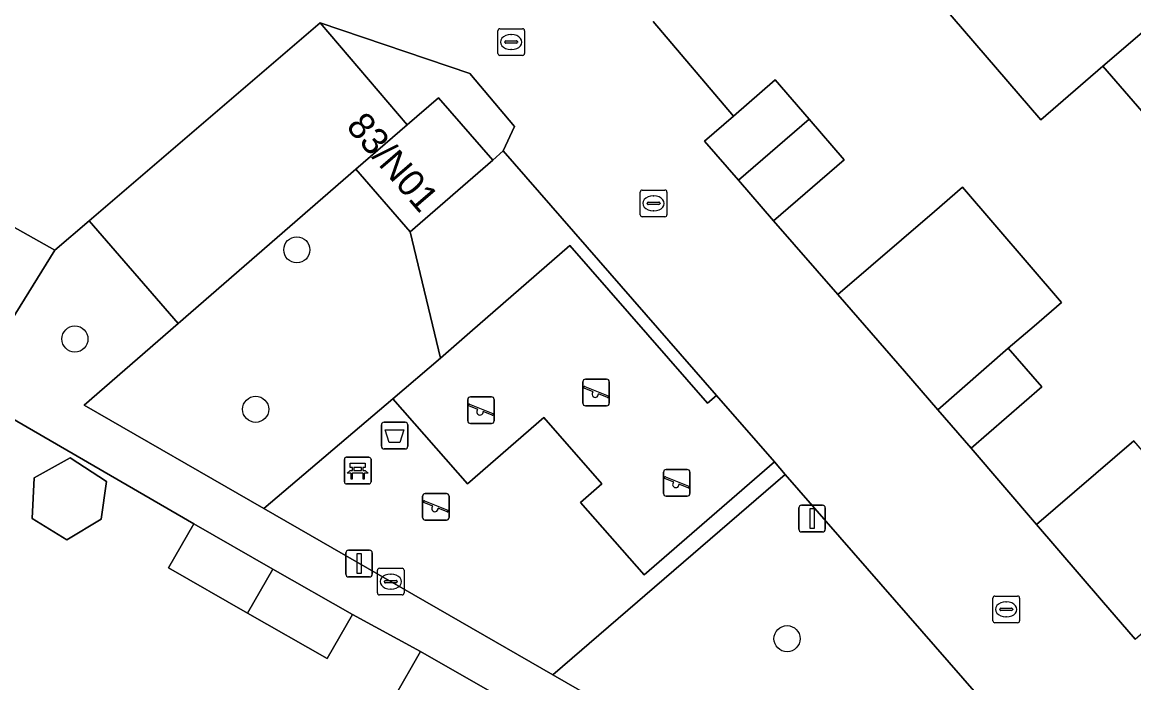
# Model space of a CAD drawing. Extents: x 160304 to 160955, y 383684 to 384161.
# Drawn here: x 160558.02 to 160599.67, y 383943.25 to 383968.02 of the extents above; entities that cross this region are included whole.
import ezdxf

# ---------------------------------------------------------------- set-up
doc = ezdxf.new("R2010")
doc.units = 0
for name, color, linetype in [('IMGEO_Afvalbak', 7, 'Continuous'), ('IMGEO_Bank', 7, 'Continuous'), ('IMGEO_Boom', 7, 'Continuous'), ('IMGEO_Erf', 7, 'Continuous'), ('IMGEO_Groenvoorziening', 7, 'Continuous'), ('IMGEO_Haag', 7, 'Continuous'), ('IMGEO_Kolk', 7, 'Continuous'), ('IMGEO_Lichtmast', 7, 'Continuous'), ('IMGEO_Muur', 7, 'Continuous'), ('IMGEO_Pand', 7, 'Continuous'), ('IMGEO_Pand_nummerreeks', 7, 'Continuous'), ('IMGEO_Parkeervlak_open', 7, 'Continuous'), ('IMGEO_Rijbaan_lokaal_open', 7, 'Continuous'), ('IMGEO_Rioolput', 7, 'Continuous'), ('IMGEO_Speelvoorziening', 7, 'Continuous'), ('IMGEO_Terreindeel_zand', 7, 'Continuous'), ('IMGEO_Voetpad_open', 7, 'Continuous')]:
    doc.layers.add(name, color=color, linetype=linetype)

msp = doc.modelspace()

# ---------------------------------------------------------------- linework, layer by layer
at = {"layer": 'IMGEO_Afvalbak'}
for p, q in [((160571.476, 383952.122), (160571.476, 383952.922)), ((160571.476, 383952.922), (160571.476, 383952.122)), ((160571.576, 383953.022), (160572.366, 383953.022)), ((160572.366, 383953.022), (160571.576, 383953.022)), ((160572.466, 383952.922), (160572.466, 383952.122)), ((160572.466, 383952.122), (160572.466, 383952.922)), ((160572.366, 383952.022), (160571.576, 383952.022)), ((160571.576, 383952.022), (160572.366, 383952.022))]:
    msp.add_line(p, q, dxfattribs=at)
msp.add_lwpolyline([(160571.619, 383952.736), (160572.323, 383952.736), (160572.174, 383952.266), (160571.768, 383952.266), (160571.619, 383952.736)], dxfattribs=at)
for centre, start, end in [((160571.576, 383952.922), 90, 180), ((160571.576, 383952.922), 90, 180), ((160572.366, 383952.922), 0, 90), ((160572.366, 383952.922), 360, 90), ((160571.576, 383952.122), 180, 270), ((160571.576, 383952.122), 180, 270), ((160572.366, 383952.122), 270, 0), ((160572.366, 383952.122), 270, 0)]:
    msp.add_arc(centre, 0.1, start, end, dxfattribs=at)
at = {"layer": 'IMGEO_Bank'}
for p, q in [((160570.088, 383950.785), (160570.088, 383951.626)), ((160570.088, 383951.626), (160570.088, 383950.785)), ((160570.163, 383951.71), (160571.004, 383951.71)), ((160571.004, 383951.71), (160570.163, 383951.71)), ((160571.088, 383951.635), (160571.088, 383950.794)), ((160571.088, 383950.794), (160571.088, 383951.635)), ((160570.785, 383951.108), (160570.392, 383951.108)), ((160570.397, 383951.216), (160570.397, 383951.322)), ((160570.441, 383951.322), (160570.441, 383951.216)), ((160570.729, 383951.328), (160570.447, 383951.328)), ((160570.447, 383951.21), (160570.729, 383951.21)), ((160570.735, 383951.216), (160570.735, 383951.322)), ((160570.779, 383951.322), (160570.779, 383951.216)), ((160571.013, 383950.71), (160570.172, 383950.71)), ((160570.172, 383950.71), (160571.013, 383950.71))]:
    msp.add_line(p, q, dxfattribs=at)
for points in [[(160570.391, 383951.328), (160570.305, 383951.328), (160570.305, 383951.489), (160570.868, 383951.489), (160570.868, 383951.328), (160570.785, 383951.328)], [(160570.335, 383951.108), (160570.193, 383951.108), (160570.305, 383951.21), (160570.391, 383951.21)], [(160570.385, 383951.101), (160570.385, 383950.894), (160570.342, 383950.894), (160570.342, 383951.101)], [(160570.785, 383951.21), (160570.868, 383951.21), (160570.98, 383951.108), (160570.841, 383951.108)], [(160570.835, 383951.101), (160570.835, 383950.894), (160570.791, 383950.894), (160570.791, 383951.101)]]:
    msp.add_lwpolyline(points, dxfattribs=at)
for centre, radius, start, end in [((160570.166, 383951.632), 0.0779, 92.4484, 184.2845), ((160570.166, 383951.632), 0.0779, 92.4484, 184.2845), ((160571.01, 383951.632), 0.0779, 2.4484, 94.2845), ((160571.01, 383951.632), 0.0779, 2.4484, 94.2845), ((160570.335, 383951.101), 0.00671, 2.8957, 87.1043), ((160570.392, 383951.101), 0.00671, 92.8957, 177.1043), ((160570.39, 383951.321), 0.00671, 2.8957, 87.1043), ((160570.39, 383951.217), 0.00671, 272.8957, 357.1043), ((160570.447, 383951.321), 0.00671, 92.8957, 177.1043), ((160570.447, 383951.217), 0.00671, 182.8957, 267.1043), ((160570.729, 383951.321), 0.00671, 2.8957, 87.1043), ((160570.729, 383951.217), 0.00671, 272.8957, 357.1043), ((160570.786, 383951.321), 0.00671, 92.8957, 177.1043), ((160570.786, 383951.217), 0.00671, 182.8957, 267.1043), ((160570.784, 383951.101), 0.00671, 2.8957, 87.1043), ((160570.841, 383951.101), 0.00671, 92.8957, 177.1043), ((160570.166, 383950.788), 0.0779, 182.4484, 274.2845), ((160570.166, 383950.788), 0.0779, 182.4484, 274.2845), ((160571.01, 383950.788), 0.0779, 272.4484, 4.2845), ((160571.01, 383950.788), 0.0779, 272.4484, 4.2845)]:
    msp.add_arc(centre, radius, start, end, dxfattribs=at)
at = {"layer": 'IMGEO_Boom'}
for centre in [(160568.306, 383959.488), (160559.992, 383956.145), (160566.765, 383953.508), (160586.679, 383944.907)]:
    msp.add_circle(centre, 0.489, dxfattribs=at)
at = {"layer": 'IMGEO_Erf'}
for points in [[(160602.252, 383962.062), (160598.52, 383966.37), (160596.19, 383964.361), (160592.479, 383968.676)], [(160581.663, 383968.047), (160584.668, 383964.501), (160586.233, 383965.856), (160587.508, 383964.383), (160588.82, 383962.867), (160586.176, 383960.579), (160588.586, 383957.807), (160592.21, 383960.931), (160593.258, 383961.834), (160596.971, 383957.518), (160595.935, 383956.627), (160594.968, 383955.795), (160596.223, 383954.346), (160593.576, 383952.053), (160596.034, 383949.186), (160599.676, 383952.325)], [(160600.784, 383919.123), (160597.283, 383925.699), (160594.105, 383924.007), (160593.221, 383925.666), (160592.258, 383927.475), (160595.436, 383929.167), (160593.629, 383932.56), (160585.691, 383937.116), (160576.064, 383942.642), (160575.08, 383940.921), (160571.961, 383942.704), (160572.946, 383944.425), (160570.39, 383945.811), (160569.447, 383944.16), (160566.462, 383945.866), (160563.5, 383947.56), (160564.444, 383949.211), (160555.923, 383954.156)]]:
    msp.add_lwpolyline(points, dxfattribs=at)
msp.add_lwpolyline([(160558.386, 383949.41), (160558.468, 383950.944), (160559.819, 383951.684), (160561.18, 383950.797), (160560.979, 383949.395), (160559.694, 383948.615)], close=True, dxfattribs=at)
at = {"layer": 'IMGEO_Groenvoorziening'}
for points in [[(160573.696, 383955.427), (160572.555, 383960.166), (160570.524, 383962.512), (160563.861, 383956.728), (160560.335, 383953.667), (160567.066, 383949.791), (160571.908, 383953.907)], [(160598.905, 383936.968), (160586.615, 383951.067), (160577.898, 383943.554), (160594.104, 383934.222)]]:
    msp.add_lwpolyline(points, close=True, dxfattribs=at)
at = {"layer": 'IMGEO_Haag'}
msp.add_lwpolyline([(160573.696, 383955.427), (160572.555, 383960.166), (160570.524, 383962.512), (160563.861, 383956.728), (160560.335, 383953.667), (160567.066, 383949.791), (160571.908, 383953.907)], close=True, dxfattribs=at)
at = {"layer": 'IMGEO_Kolk'}
for p, q in [((160581.177, 383960.804), (160581.177, 383961.656)), ((160581.252, 383961.73), (160582.104, 383961.73)), ((160581.665, 383961.51), (160581.69, 383961.51)), ((160582.178, 383961.656), (160582.178, 383960.804)), ((160581.436, 383961.224), (160581.436, 383961.236)), ((160581.874, 383961.187), (160581.476, 383961.187)), ((160581.479, 383961.273), (160581.877, 383961.273)), ((160581.92, 383961.236), (160581.92, 383961.224)), ((160582.104, 383960.73), (160581.252, 383960.73)), ((160581.688, 383960.95), (160581.663, 383960.95)), ((160571.328, 383946.622), (160571.328, 383947.474)), ((160571.403, 383947.548), (160572.255, 383947.548)), ((160571.816, 383947.328), (160571.841, 383947.328)), ((160572.329, 383947.474), (160572.329, 383946.622)), ((160571.587, 383947.042), (160571.587, 383947.054)), ((160572.025, 383947.005), (160571.627, 383947.005)), ((160571.63, 383947.091), (160572.028, 383947.091)), ((160572.071, 383947.054), (160572.071, 383947.042)), ((160572.255, 383946.548), (160571.403, 383946.548)), ((160571.839, 383946.768), (160571.814, 383946.768)), ((160594.393, 383945.58), (160594.393, 383946.432)), ((160594.468, 383946.506), (160595.32, 383946.506)), ((160595.394, 383946.432), (160595.394, 383945.58)), ((160594.652, 383946), (160594.652, 383946.012)), ((160594.695, 383946.049), (160595.093, 383946.049)), ((160594.881, 383946.286), (160594.906, 383946.286)), ((160595.136, 383946.012), (160595.136, 383946)), ((160595.09, 383945.963), (160594.692, 383945.963)), ((160594.904, 383945.726), (160594.879, 383945.726)), ((160595.32, 383945.506), (160594.468, 383945.506))]:
    msp.add_line(p, q, dxfattribs=at)
for points in [[(160581.177, 383960.804), (160581.177, 383961.656)], [(160581.252, 383961.73), (160582.104, 383961.73)], [(160582.178, 383961.656), (160582.178, 383960.804)], [(160582.104, 383960.73), (160581.252, 383960.73)], [(160571.328, 383946.622), (160571.328, 383947.474)], [(160571.403, 383947.548), (160572.255, 383947.548)], [(160572.329, 383947.474), (160572.329, 383946.622)], [(160572.255, 383946.548), (160571.403, 383946.548)], [(160594.393, 383945.58), (160594.393, 383946.432)], [(160594.468, 383946.506), (160595.32, 383946.506)], [(160595.394, 383946.432), (160595.394, 383945.58)], [(160595.32, 383945.506), (160594.468, 383945.506)]]:
    msp.add_lwpolyline(points, dxfattribs=at)
for centre, radius, start, end in [((160581.254, 383961.654), 0.0765, 91.552, 178.448), ((160581.254, 383961.654), 0.0765, 91.552, 178.448), ((160582.102, 383961.654), 0.0765, 1.552, 88.448), ((160582.102, 383961.654), 0.0765, 1.552, 88.448), ((160581.476, 383961.233), 0.0403, 85.8775, 175.7526), ((160581.473, 383961.223), 0.0366, 178.938, 274.7102), ((160581.877, 383961.23), 0.043, 264.8664, 352.4533), ((160581.881, 383961.235), 0.0386, 1.7309, 96.639), ((160581.254, 383960.806), 0.0765, 181.552, 268.448), ((160581.254, 383960.806), 0.0765, 181.552, 268.448), ((160582.102, 383960.806), 0.0765, 271.552, 358.448), ((160582.102, 383960.806), 0.0765, 271.552, 358.448), ((160571.405, 383947.472), 0.0765, 91.552, 178.448), ((160571.405, 383947.472), 0.0765, 91.552, 178.448), ((160572.253, 383947.472), 0.0765, 1.552, 88.448), ((160572.253, 383947.472), 0.0765, 1.552, 88.448), ((160571.627, 383947.051), 0.0403, 85.8775, 175.7526), ((160571.624, 383947.041), 0.0366, 178.938, 274.7102), ((160572.028, 383947.048), 0.043, 264.8664, 352.4533), ((160572.032, 383947.053), 0.0386, 1.7309, 96.639), ((160571.405, 383946.624), 0.0765, 181.552, 268.448), ((160571.405, 383946.624), 0.0765, 181.552, 268.448), ((160572.253, 383946.624), 0.0765, 271.552, 358.448), ((160572.253, 383946.624), 0.0765, 271.552, 358.448), ((160594.47, 383946.43), 0.0765, 91.552, 178.448), ((160594.47, 383946.43), 0.0765, 91.552, 178.448), ((160595.318, 383946.43), 0.0765, 1.552, 88.448), ((160595.318, 383946.43), 0.0765, 1.552, 88.448), ((160594.692, 383946.009), 0.0403, 85.8775, 175.7526), ((160594.689, 383945.999), 0.0366, 178.938, 274.7102), ((160595.093, 383946.006), 0.043, 264.8664, 352.4533), ((160595.097, 383946.011), 0.0386, 1.7309, 96.639), ((160594.47, 383945.582), 0.0765, 181.552, 268.448), ((160594.47, 383945.582), 0.0765, 181.552, 268.448), ((160595.318, 383945.582), 0.0765, 271.552, 358.448), ((160595.318, 383945.582), 0.0765, 271.552, 358.448)]:
    msp.add_arc(centre, radius, start, end, dxfattribs=at)
for centre, major_axis, ratio, start_param, end_param in [((160581.664, 383961.23), (-0.387, 0.002), 0.722429, 4.712389, 7.853982), ((160581.689, 383961.23), (-0.39, 0.002), 0.717154, 1.570796, 4.712389), ((160571.815, 383947.048), (-0.387, 0.002), 0.722429, 4.712389, 7.853982), ((160571.84, 383947.048), (-0.39, 0.002), 0.717154, 1.570796, 4.712389), ((160594.88, 383946.006), (-0.387, 0.002), 0.722429, 4.712389, 7.853982), ((160594.905, 383946.006), (-0.39, 0.002), 0.717154, 1.570796, 4.712389)]:
    msp.add_ellipse(centre, major_axis=major_axis, ratio=ratio, start_param=start_param, end_param=end_param, dxfattribs=at)
at = {"layer": 'IMGEO_Lichtmast'}
for p, q in [((160587.122, 383949.011), (160587.122, 383949.811)), ((160587.122, 383949.811), (160587.122, 383949.011)), ((160587.222, 383949.911), (160588.012, 383949.911)), ((160588.012, 383949.911), (160587.222, 383949.911)), ((160588.112, 383949.811), (160588.112, 383949.011)), ((160588.112, 383949.011), (160588.112, 383949.811)), ((160588.012, 383948.911), (160587.222, 383948.911)), ((160587.222, 383948.911), (160588.012, 383948.911)), ((160570.145, 383947.323), (160570.145, 383948.123)), ((160570.145, 383948.123), (160570.145, 383947.323)), ((160570.245, 383948.223), (160571.035, 383948.223)), ((160571.035, 383948.223), (160570.245, 383948.223)), ((160571.135, 383948.123), (160571.135, 383947.323)), ((160571.135, 383947.323), (160571.135, 383948.123)), ((160571.035, 383947.223), (160570.245, 383947.223)), ((160570.245, 383947.223), (160571.035, 383947.223))]:
    msp.add_line(p, q, dxfattribs=at)
for points in [[(160587.542, 383949.786), (160587.692, 383949.786), (160587.692, 383949.036), (160587.542, 383949.036), (160587.542, 383949.786)], [(160570.565, 383948.098), (160570.715, 383948.098), (160570.715, 383947.348), (160570.565, 383947.348), (160570.565, 383948.098)]]:
    msp.add_lwpolyline(points, dxfattribs=at)
for centre, start, end in [((160587.222, 383949.811), 90, 180), ((160587.222, 383949.811), 90, 180), ((160588.012, 383949.811), 0, 90), ((160588.012, 383949.811), 360, 90), ((160587.222, 383949.011), 180, 270), ((160587.222, 383949.011), 180, 270), ((160588.012, 383949.011), 270, 0), ((160588.012, 383949.011), 270, 0), ((160570.245, 383948.123), 90, 180), ((160570.245, 383948.123), 90, 180), ((160571.035, 383948.123), 0, 90), ((160571.035, 383948.123), 360, 90), ((160570.245, 383947.323), 180, 270), ((160570.245, 383947.323), 180, 270), ((160571.035, 383947.323), 270, 0), ((160571.035, 383947.323), 270, 0)]:
    msp.add_arc(centre, 0.1, start, end, dxfattribs=at)
at = {"layer": 'IMGEO_Muur'}
msp.add_lwpolyline([(160570.39, 383945.811), (160572.946, 383944.425)], dxfattribs=at)
at = {"layer": 'IMGEO_Pand'}
for points in [[(160604.854, 383971.83), (160601.124, 383976.14), (160594.87, 383970.74), (160594.792, 383970.673), (160592.479, 383968.676), (160596.19, 383964.361), (160598.52, 383966.37)], [(160608.58, 383967.526), (160604.854, 383971.83), (160598.52, 383966.37), (160602.252, 383962.062)], [(160587.508, 383964.383), (160586.233, 383965.856), (160584.668, 383964.501), (160583.589, 383963.567), (160584.861, 383962.098)], [(160572.446, 383964.176), (160570.524, 383962.512), (160572.555, 383960.166), (160575.651, 383962.845), (160573.62, 383965.192)], [(160588.82, 383962.867), (160587.508, 383964.383), (160584.861, 383962.098), (160586.176, 383960.579)], [(160592.21, 383960.931), (160588.586, 383957.807), (160591.078, 383954.939), (160592.329, 383953.494), (160594.968, 383955.795), (160595.935, 383956.627), (160596.971, 383957.518), (160593.258, 383961.834)], [(160596.223, 383954.346), (160594.968, 383955.795), (160592.329, 383953.494), (160593.576, 383952.053)], [(160599.676, 383952.325), (160596.034, 383949.186), (160598.46, 383946.355), (160599.728, 383944.89), (160603.37, 383948.059), (160603.336, 383948.097)], [(160558.386, 383949.41), (160559.694, 383948.615), (160560.979, 383949.395), (160561.18, 383950.797), (160559.819, 383951.684), (160558.468, 383950.944)], [(160566.462, 383945.866), (160567.406, 383947.517), (160564.444, 383949.211), (160563.5, 383947.56)], [(160566.462, 383945.866), (160569.447, 383944.16), (160570.39, 383945.811), (160567.406, 383947.517)], [(160572.946, 383944.425), (160571.961, 383942.704), (160575.08, 383940.921), (160576.064, 383942.642)]]:
    msp.add_lwpolyline(points, close=True, dxfattribs=at)
at = {"layer": 'IMGEO_Parkeervlak_open'}
for points in [[(160563.861, 383956.728), (160570.524, 383962.512), (160572.446, 383964.176), (160569.183, 383967.998), (160560.524, 383960.575)], [(160559.238, 383959.473), (160552.611, 383963.202), (160550.464, 383959.64), (160556.949, 383955.801)]]:
    msp.add_lwpolyline(points, close=True, dxfattribs=at)
at = {"layer": 'IMGEO_Rijbaan_lokaal_open'}
for points in [[(160553.811, 383980.008), (160552.611, 383963.202), (160559.238, 383959.473), (160560.524, 383960.575), (160569.183, 383967.998), (160574.788, 383966.101), (160576.47, 383964.115), (160576.035, 383963.203), (160584.032, 383954.03), (160586.207, 383951.535), (160586.615, 383951.067), (160598.905, 383936.968), (160599.375, 383936.422), (160599.386, 383936.412), (160599.444, 383936.356), (160599.496, 383936.294), (160599.543, 383936.227), (160599.584, 383936.157), (160599.618, 383936.084), (160599.646, 383936.007), (160599.666, 383935.929), (160599.68, 383935.849)], [(160599.728, 383944.89), (160598.46, 383946.355), (160596.034, 383949.186), (160593.576, 383952.053), (160592.329, 383953.494), (160591.078, 383954.939), (160588.586, 383957.807), (160586.176, 383960.579), (160584.861, 383962.098), (160583.589, 383963.567), (160584.668, 383964.501), (160581.663, 383968.047)]]:
    msp.add_lwpolyline(points, dxfattribs=at)
at = {"layer": 'IMGEO_Rioolput'}
for p, q in [((160575.841, 383966.852), (160575.841, 383967.704)), ((160575.916, 383967.778), (160576.768, 383967.778)), ((160576.842, 383967.704), (160576.842, 383966.852)), ((160576.1, 383967.272), (160576.1, 383967.284)), ((160576.538, 383967.235), (160576.14, 383967.235)), ((160576.143, 383967.321), (160576.541, 383967.321)), ((160576.329, 383967.558), (160576.354, 383967.558)), ((160576.584, 383967.284), (160576.584, 383967.272)), ((160576.352, 383966.998), (160576.327, 383966.998)), ((160576.768, 383966.778), (160575.916, 383966.778))]:
    msp.add_line(p, q, dxfattribs=at)
for points in [[(160575.841, 383966.852), (160575.841, 383967.704)], [(160575.916, 383967.778), (160576.768, 383967.778)], [(160576.842, 383967.704), (160576.842, 383966.852)], [(160576.768, 383966.778), (160575.916, 383966.778)]]:
    msp.add_lwpolyline(points, dxfattribs=at)
for centre, radius, start, end in [((160575.918, 383967.702), 0.0765, 91.552, 178.448), ((160575.918, 383967.702), 0.0765, 91.552, 178.448), ((160576.766, 383967.702), 0.0765, 1.552, 88.448), ((160576.766, 383967.702), 0.0765, 1.552, 88.448), ((160576.14, 383967.281), 0.0403, 85.8775, 175.7526), ((160576.137, 383967.271), 0.0366, 178.938, 274.7102), ((160576.541, 383967.278), 0.043, 264.8664, 352.4533), ((160576.545, 383967.283), 0.0386, 1.7309, 96.639), ((160575.918, 383966.854), 0.0765, 181.552, 268.448), ((160575.918, 383966.854), 0.0765, 181.552, 268.448), ((160576.766, 383966.854), 0.0765, 271.552, 358.448), ((160576.766, 383966.854), 0.0765, 271.552, 358.448)]:
    msp.add_arc(centre, radius, start, end, dxfattribs=at)
for centre, major_axis, ratio, start_param, end_param in [((160576.328, 383967.278), (-0.387, 0.002), 0.722429, 4.712389, 7.853982), ((160576.353, 383967.278), (-0.39, 0.002), 0.717154, 1.570796, 4.712389)]:
    msp.add_ellipse(centre, major_axis=major_axis, ratio=ratio, start_param=start_param, end_param=end_param, dxfattribs=at)
at = {"layer": 'IMGEO_Speelvoorziening'}
for p, q in [((160579.028, 383953.739), (160579.028, 383954.539)), ((160579.028, 383954.539), (160579.028, 383953.739)), ((160579.097, 383954.364), (160579.973, 383954.011)), ((160579.128, 383954.639), (160579.918, 383954.639)), ((160579.918, 383954.639), (160579.128, 383954.639)), ((160580.018, 383954.539), (160580.018, 383953.739)), ((160580.018, 383953.739), (160580.018, 383954.539)), ((160574.812, 383953.975), (160575.602, 383953.975)), ((160575.602, 383953.975), (160574.812, 383953.975)), ((160579.411, 383954.167), (160579.072, 383954.304)), ((160579.949, 383953.951), (160579.609, 383954.088)), ((160574.712, 383953.075), (160574.712, 383953.875)), ((160574.712, 383953.875), (160574.712, 383953.075)), ((160575.095, 383953.503), (160574.756, 383953.64)), ((160574.781, 383953.7), (160575.657, 383953.347)), ((160575.702, 383953.875), (160575.702, 383953.075)), ((160575.702, 383953.075), (160575.702, 383953.875)), ((160579.918, 383953.639), (160579.128, 383953.639)), ((160579.128, 383953.639), (160579.918, 383953.639)), ((160575.633, 383953.287), (160575.293, 383953.424)), ((160575.602, 383952.975), (160574.812, 383952.975)), ((160574.812, 383952.975), (160575.602, 383952.975)), ((160582.049, 383950.352), (160582.049, 383951.152)), ((160582.049, 383951.152), (160582.049, 383950.352)), ((160582.149, 383951.252), (160582.939, 383951.252)), ((160582.939, 383951.252), (160582.149, 383951.252)), ((160583.039, 383951.152), (160583.039, 383950.352)), ((160583.039, 383950.352), (160583.039, 383951.152)), ((160582.432, 383950.78), (160582.093, 383950.917)), ((160582.118, 383950.977), (160582.994, 383950.624)), ((160582.97, 383950.564), (160582.63, 383950.701)), ((160573.022, 383949.451), (160573.022, 383950.251)), ((160573.022, 383950.251), (160573.022, 383949.451)), ((160573.122, 383950.351), (160573.912, 383950.351)), ((160573.912, 383950.351), (160573.122, 383950.351)), ((160574.012, 383950.251), (160574.012, 383949.451)), ((160574.012, 383949.451), (160574.012, 383950.251)), ((160582.939, 383950.252), (160582.149, 383950.252)), ((160582.149, 383950.252), (160582.939, 383950.252)), ((160573.405, 383949.879), (160573.066, 383950.016)), ((160573.091, 383950.076), (160573.967, 383949.723)), ((160573.943, 383949.663), (160573.603, 383949.8)), ((160573.912, 383949.351), (160573.122, 383949.351)), ((160573.122, 383949.351), (160573.912, 383949.351))]:
    msp.add_line(p, q, dxfattribs=at)
for centre, radius, start, end in [((160579.128, 383954.539), 0.1, 90, 180), ((160579.128, 383954.539), 0.1, 90, 180), ((160579.085, 383954.334), 0.0327, 68.078, 248.078), ((160579.918, 383954.539), 0.1, 0, 90), ((160579.918, 383954.539), 0.1, 360, 90), ((160574.812, 383953.875), 0.1, 90, 180), ((160574.812, 383953.875), 0.1, 90, 180), ((160575.602, 383953.875), 0.1, 0, 90), ((160575.602, 383953.875), 0.1, 360, 90), ((160579.49, 383954.077), 0.12, 130.9928, 5.1632), ((160579.961, 383953.981), 0.0327, 248.078, 68.078), ((160574.769, 383953.67), 0.0327, 68.078, 248.078), ((160575.174, 383953.413), 0.12, 130.9928, 5.1632), ((160579.128, 383953.739), 0.1, 180, 270), ((160579.128, 383953.739), 0.1, 180, 270), ((160579.918, 383953.739), 0.1, 270, 0), ((160579.918, 383953.739), 0.1, 270, 0), ((160574.812, 383953.075), 0.1, 180, 270), ((160574.812, 383953.075), 0.1, 180, 270), ((160575.602, 383953.075), 0.1, 270, 0), ((160575.602, 383953.075), 0.1, 270, 0), ((160575.645, 383953.317), 0.0327, 248.078, 68.078), ((160582.149, 383951.152), 0.1, 90, 180), ((160582.149, 383951.152), 0.1, 90, 180), ((160582.939, 383951.152), 0.1, 0, 90), ((160582.939, 383951.152), 0.1, 360, 90), ((160582.106, 383950.947), 0.0327, 68.078, 248.078), ((160582.511, 383950.69), 0.12, 130.9928, 5.1632), ((160582.982, 383950.594), 0.0327, 248.078, 68.078), ((160573.122, 383950.251), 0.1, 90, 180), ((160573.122, 383950.251), 0.1, 90, 180), ((160573.912, 383950.251), 0.1, 0, 90), ((160573.912, 383950.251), 0.1, 360, 90), ((160582.149, 383950.352), 0.1, 180, 270), ((160582.149, 383950.352), 0.1, 180, 270), ((160582.939, 383950.352), 0.1, 270, 0), ((160582.939, 383950.352), 0.1, 270, 0), ((160573.079, 383950.046), 0.0327, 68.078, 248.078), ((160573.484, 383949.789), 0.12, 130.9928, 5.1632), ((160573.122, 383949.451), 0.1, 180, 270), ((160573.122, 383949.451), 0.1, 180, 270), ((160573.912, 383949.451), 0.1, 270, 0), ((160573.912, 383949.451), 0.1, 270, 0), ((160573.955, 383949.693), 0.0327, 248.078, 68.078)]:
    msp.add_arc(centre, radius, start, end, dxfattribs=at)
at = {"layer": 'IMGEO_Terreindeel_zand'}
msp.add_lwpolyline([(160586.207, 383951.535), (160584.032, 383954.03), (160583.693, 383953.735), (160578.535, 383959.652), (160574.789, 383956.386), (160573.696, 383955.427), (160571.908, 383953.907), (160574.698, 383950.708), (160577.562, 383953.205), (160579.737, 383950.71), (160578.938, 383950.013), (160581.325, 383947.305)], close=True, dxfattribs=at)
at = {"layer": 'IMGEO_Voetpad_open'}
for points in [[(160599.68, 383935.849), (160599.666, 383935.929), (160599.646, 383936.007), (160599.618, 383936.084), (160599.584, 383936.157), (160599.543, 383936.227), (160599.496, 383936.294), (160599.444, 383936.356), (160599.386, 383936.412), (160599.375, 383936.422), (160598.905, 383936.968), (160594.104, 383934.222), (160577.898, 383943.554), (160567.066, 383949.791), (160560.335, 383953.667), (160563.861, 383956.728), (160560.524, 383960.575), (160559.238, 383959.473), (160556.949, 383955.801), (160550.464, 383959.64), (160552.611, 383963.202), (160548.132, 383963.691), (160549.341, 383980.51)], [(160546.654, 383971.48), (160546.35, 383967.283), (160546.088, 383963.722), (160545.847, 383959.937), (160547.539, 383958.969), (160549.244, 383957.994), (160550.574, 383957.238), (160552.297, 383956.253), (160553.164, 383955.757), (160554.297, 383955.109), (160555.923, 383954.156), (160564.444, 383949.211), (160567.406, 383947.517), (160570.39, 383945.811), (160572.946, 383944.425), (160576.064, 383942.642), (160585.691, 383937.116), (160593.629, 383932.56), (160595.436, 383929.167), (160596.399, 383927.359), (160597.283, 383925.699), (160600.784, 383919.123)]]:
    msp.add_lwpolyline(points, dxfattribs=at)
for points in [[(160576.035, 383963.203), (160576.47, 383964.115), (160574.788, 383966.101), (160569.183, 383967.998), (160572.446, 383964.176), (160573.62, 383965.192), (160575.651, 383962.845)], [(160575.651, 383962.845), (160572.555, 383960.166), (160573.696, 383955.427), (160574.789, 383956.386), (160578.535, 383959.652), (160583.693, 383953.735), (160584.032, 383954.03), (160576.035, 383963.203)], [(160577.898, 383943.554), (160586.615, 383951.067), (160586.207, 383951.535), (160581.325, 383947.305), (160578.938, 383950.013), (160579.737, 383950.71), (160577.562, 383953.205), (160574.698, 383950.708), (160571.908, 383953.907), (160567.066, 383949.791)]]:
    msp.add_lwpolyline(points, close=True, dxfattribs=at)

# ---------------------------------------------------------------- texts
at = {"layer": 'IMGEO_Pand_nummerreeks'}
msp.add_text('83/N01', height=1, rotation=310.7108, dxfattribs=at).set_placement((160570.123, 383964.092))

doc.saveas('drawing.dxf')
